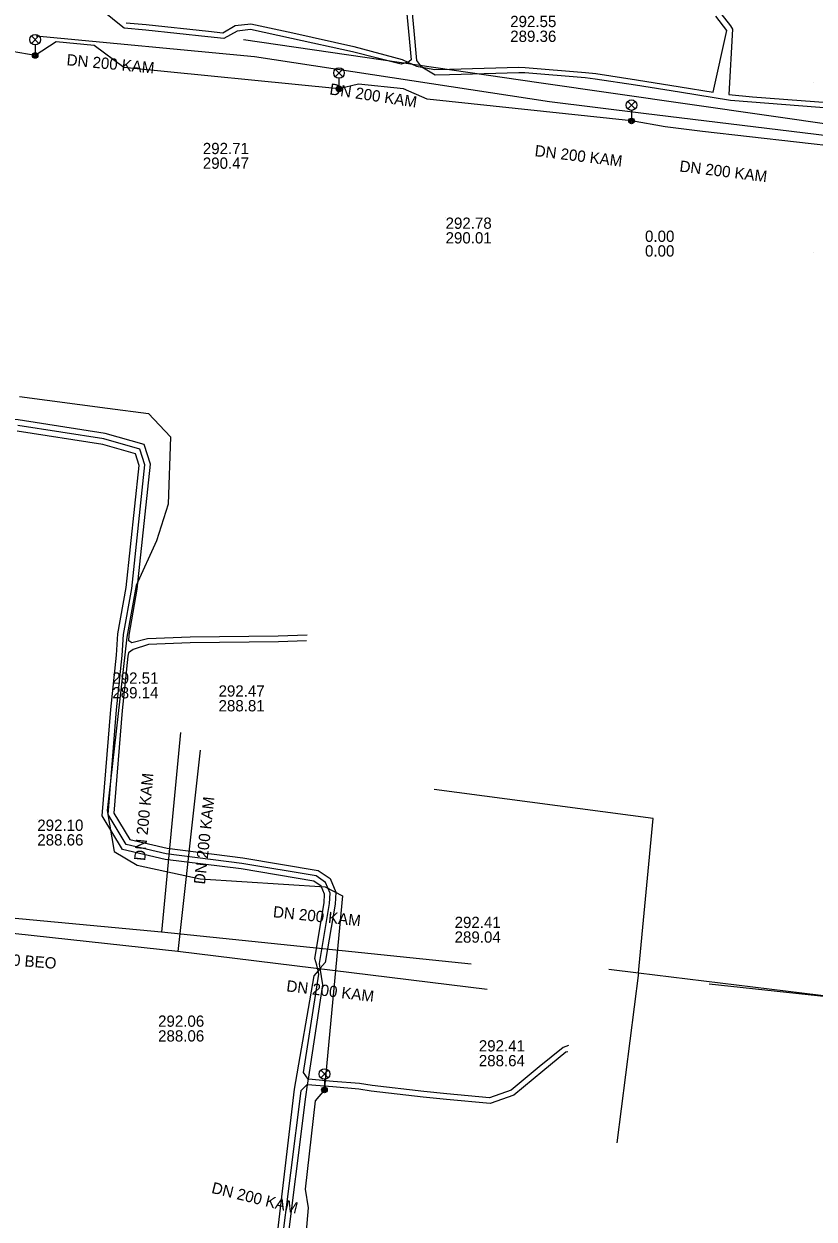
# Model space of a CAD drawing. Extents: x -595540 to -593988, y -1160850 to -1159202.
# Drawn here: x -594385 to -594329, y -1160293.7 to -1160208.9 of the extents above; entities that cross this region are included whole.
import ezdxf

# ---------------------------------------------------------------- set-up
doc = ezdxf.new("R2010")
doc.units = 0
for name, color, linetype in [('BVK-DESTOVA_popisy', 7, 'Continuous'), ('BVK-DESTOVA_trasa sítě', 7, 'Continuous'), ('BVK-SPLASKOVA_popisy', 7, 'Continuous'), ('BVK-SPLASKOVA_trasa sítě', 7, 'Continuous'), ('CETIN_kabel podzemní', 7, 'Continuous'), ('DESTOVA-NEPROVOZOVANA_popisy', 7, 'Continuous'), ('DESTOVA_trasa neprovozované sítě', 7, 'Continuous'), ('EON-NN_kabel', 7, 'Continuous'), ('PODA_kabel optický', 7, 'Continuous'), ('SPLASKOVA_neprovozovaná  trasa sítě', 7, 'Continuous'), ('SPLASKOVA_popisy neprovozované sítě', 7, 'Continuous'), ('TSB_kabel VO', 7, 'Continuous'), ('TSB_lampy VO', 7, 'Continuous')]:
    doc.layers.add(name, color=color, linetype=linetype)

msp = doc.modelspace()

# ---------------------------------------------------------------- linework, layer by layer
at = {"layer": 'BVK-DESTOVA_popisy'}
for p, q in [((-594371.206, -1160256.796), (-594371.206, -1160256.796)), ((-594375.495, -1160280.225), (-594375.495, -1160280.225)), ((-594352.747, -1160281.98), (-594352.747, -1160281.98))]:
    msp.add_line(p, q, dxfattribs=at)
at = {"layer": 'BVK-DESTOVA_trasa sítě'}
for p, q in [((-594372.513, -1160260.472), (-594374.087, -1160274.75)), ((-594374.087, -1160274.75), (-594395.668, -1160272.407)), ((-594352.151, -1160277.456), (-594374.087, -1160274.75))]:
    msp.add_line(p, q, dxfattribs=at)
at = {"layer": 'BVK-SPLASKOVA_popisy'}
msp.add_line((-594384.063, -1160265.398), (-594384.063, -1160265.398), dxfattribs=at)
at = {"layer": 'BVK-SPLASKOVA_trasa sítě'}
msp.add_line((-594375.264, -1160273.383), (-594396.883, -1160271.348), dxfattribs=at)
at = {"layer": 'CETIN_kabel podzemní'}
for points in [[(-594341.422, -1160276.273), (-594340.391, -1160265.316), (-594355.919, -1160263.26)], [(-594343.521, -1160276.016), (-594341.422, -1160276.273)], [(-594341.422, -1160276.273), (-594342.951, -1160288.332)], [(-594341.422, -1160276.273), (-594310.15, -1160280.1)]]:
    msp.add_lwpolyline(points, dxfattribs=at)
at = {"layer": 'DESTOVA-NEPROVOZOVANA_popisy'}
for p, q in [((-594350.52, -1160210.209), (-594350.52, -1160210.209)), ((-594329.007, -1160213.082), (-594329.007, -1160213.082))]:
    msp.add_line(p, q, dxfattribs=at)
at = {"layer": 'DESTOVA_trasa neprovozované sítě'}
for p, q in [((-594369.439, -1160210.049), (-594348.493, -1160213.089)), ((-594348.493, -1160213.089), (-594326.801, -1160216.215))]:
    msp.add_line(p, q, dxfattribs=at)
at = {"layer": 'EON-NN_kabel'}
for points in [[(-594358.169, -1160204.356), (-594358.085, -1160205.709), (-594357.991, -1160206.694), (-594357.74, -1160209.47), (-594357.552, -1160211.477), (-594357.681, -1160211.608), (-594357.785, -1160211.639), (-594358.255, -1160211.779), (-594361.714, -1160210.921), (-594366.025, -1160209.958), (-594368.935, -1160209.34), (-594369.895, -1160209.437), (-594370.827, -1160209.978), (-594371.957, -1160209.85), (-594376.372, -1160209.382), (-594377.91, -1160209.237), (-594378.121, -1160209.059), (-594379.349, -1160208.073), (-594380.179, -1160207.462), (-594384.019, -1160206.905), (-594390.254, -1160205.914), (-594393.256, -1160205.302), (-594396.411, -1160204.084), (-594397.537, -1160203.957)], [(-594326.457, -1160215.028), (-594333.37, -1160214.498), (-594334.892, -1160214.359), (-594338.52, -1160213.784), (-594341.634, -1160213.291), (-594344.505, -1160212.847), (-594345.206, -1160212.771), (-594349.48, -1160212.416), (-594349.916, -1160212.409), (-594354.824, -1160212.548), (-594355.849, -1160212.574), (-594356.795, -1160211.994), (-594356.798, -1160211.992), (-594357.144, -1160211.538), (-594357.342, -1160209.434), (-594357.593, -1160206.656)], [(-594377.748, -1160208.851), (-594376.332, -1160208.984), (-594371.913, -1160209.452), (-594370.913, -1160209.566), (-594370.021, -1160209.047), (-594368.913, -1160208.936), (-594365.939, -1160209.568), (-594361.622, -1160210.531), (-594358.192, -1160211.453), (-594357.785, -1160211.639), (-594357.167, -1160211.922), (-594356.795, -1160211.994), (-594355.859, -1160212.174), (-594354.834, -1160212.148), (-594349.918, -1160212.009), (-594349.46, -1160212.016), (-594345.168, -1160212.373), (-594344.453, -1160212.451), (-594341.572, -1160212.895), (-594338.456, -1160213.39), (-594336.118, -1160213.778), (-594335.152, -1160209.398), (-594335.927, -1160208.384)], [(-594335.569, -1160208.192), (-594334.887, -1160209.079), (-594334.754, -1160209.296), (-594335.006, -1160213.947), (-594333.336, -1160214.1), (-594326.427, -1160214.63), (-594324.118, -1160214.811), (-594320.029, -1160215.28), (-594317.51, -1160215.569), (-594315.315, -1160216.092), (-594314.336, -1160216.237), (-594313.878, -1160216.305), (-594313.54, -1160216.355), (-594310.846, -1160216.511), (-594305.536, -1160216.833), (-594300.929, -1160217.286), (-594299.546, -1160217.441), (-594298.474, -1160217.424), (-594297.794, -1160216.767), (-594297.299, -1160215.645), (-594296.972, -1160213.359), (-594298.702, -1160213.166), (-594298.535, -1160211.676), (-594298.215, -1160211.711)], [(-594364.919, -1160252.301), (-594366.974, -1160252.389), (-594373.219, -1160252.46), (-594376.25, -1160252.568), (-594377.364, -1160252.853), (-594377.572, -1160252.703), (-594377.546, -1160252.312), (-594376.969, -1160249.047), (-594376.027, -1160240.177), (-594376.479, -1160238.791), (-594379.251, -1160237.989), (-594385.413, -1160237.037), (-594390.606, -1160236.826), (-594393.106, -1160236.933), (-594393.803, -1160236.976)], [(-594366.464, -1160296.559), (-594365.013, -1160285.067), (-594364.886, -1160284.227), (-594364.827, -1160283.831), (-594363.814, -1160277.115), (-594364.002, -1160275.954), (-594364.058, -1160275.609), (-594363.329, -1160271.36), (-594363.284, -1160270.62), (-594363.614, -1160269.855), (-594364.285, -1160269.398), (-594369.544, -1160268.507), (-594374.933, -1160267.832), (-594377.762, -1160267.164), (-594379.045, -1160265.036), (-594378.452, -1160257.619), (-594378.044, -1160253.763), (-594377.944, -1160252.264), (-594377.365, -1160248.991), (-594376.434, -1160240.22), (-594376.794, -1160239.116), (-594379.337, -1160238.38), (-594385.452, -1160237.436)], [(-594346.39, -1160281.431), (-594346.771, -1160281.561), (-594348.455, -1160282.955), (-594350.45, -1160284.599), (-594352, -1160285.136), (-594355.01, -1160284.864), (-594356.648, -1160284.704), (-594360.322, -1160284.269), (-594361.208, -1160284.134), (-594363.07, -1160283.974), (-594364.827, -1160283.831), (-594364.84, -1160283.83), (-594365.176, -1160283.345), (-594364.103, -1160276.361), (-594364.152, -1160276.127), (-594364.234, -1160275.736), (-594364.386, -1160275.262), (-594363.727, -1160271.314), (-594363.689, -1160270.691), (-594363.935, -1160270.12), (-594364.438, -1160269.778), (-594369.602, -1160268.903), (-594375.004, -1160268.226), (-594378.018, -1160267.515), (-594379.454, -1160265.132), (-594378.85, -1160257.582), (-594378.443, -1160253.729), (-594378.342, -1160252.216), (-594377.761, -1160248.935), (-594376.841, -1160240.263), (-594377.109, -1160239.441), (-594379.423, -1160238.771), (-594385.491, -1160237.835)], [(-594364.967, -1160252.704), (-594366.964, -1160252.789), (-594373.209, -1160252.86), (-594376.174, -1160252.966), (-594377.257, -1160253.317), (-594377.605, -1160253.567), (-594377.645, -1160253.797), (-594378.054, -1160257.656), (-594378.636, -1160264.94), (-594377.506, -1160266.813), (-594374.862, -1160267.438), (-594369.486, -1160268.111), (-594364.132, -1160269.018), (-594363.293, -1160269.59), (-594362.879, -1160270.549), (-594362.931, -1160271.406), (-594363.639, -1160275.537), (-594364.002, -1160275.954), (-594364.152, -1160276.127), (-594364.457, -1160276.477), (-594365.846, -1160284.531), (-594367.223, -1160296.191)], [(-594346.441, -1160281.87), (-594346.573, -1160281.915), (-594348.201, -1160283.263), (-594350.252, -1160284.953), (-594351.95, -1160285.542), (-594355.048, -1160285.262), (-594356.69, -1160285.102), (-594360.376, -1160284.665), (-594361.256, -1160284.532), (-594363.104, -1160284.372), (-594364.886, -1160284.227), (-594364.956, -1160284.221), (-594365.362, -1160284.638), (-594366.832, -1160296.285), (-594367.252, -1160297.446), (-594367.548, -1160303.059), (-594368.333, -1160308.613), (-594368.982, -1160309.963), (-594370.229, -1160310.66), (-594377.482, -1160309.584)]]:
    msp.add_lwpolyline(points, dxfattribs=at)
at = {"layer": 'PODA_kabel optický'}
msp.add_lwpolyline([(-594336.397, -1160277.046), (-594298.883, -1160281.099)], dxfattribs=at)
at = {"layer": 'SPLASKOVA_neprovozovaná  trasa sítě'}
for p, q in [((-594384.15, -1160209.768), (-594368.653, -1160211.249)), ((-594368.653, -1160211.249), (-594347.743, -1160214.443)), ((-594347.743, -1160214.443), (-594341.073, -1160215.259)), ((-594341.073, -1160215.259), (-594326.008, -1160217.102)), ((-594373.911, -1160259.214), (-594375.264, -1160273.383)), ((-594353.299, -1160275.654), (-594375.264, -1160273.383))]:
    msp.add_line(p, q, dxfattribs=at)
at = {"layer": 'SPLASKOVA_popisy neprovozované sítě'}
for p, q in [((-594372.323, -1160217.373), (-594372.323, -1160217.373)), ((-594355.103, -1160222.674), (-594355.103, -1160222.674)), ((-594340.956, -1160223.602), (-594340.956, -1160223.602)), ((-594328.978, -1160225.159), (-594328.978, -1160225.159)), ((-594378.741, -1160254.957), (-594378.741, -1160254.957)), ((-594354.463, -1160272.295), (-594354.463, -1160272.295))]:
    msp.add_line(p, q, dxfattribs=at)
at = {"layer": 'TSB_kabel VO'}
for points in [[(-594326.868, -1160217.704), (-594336.871, -1160216.574), (-594339.54, -1160216.246), (-594341.915, -1160215.821), (-594356.417, -1160214.263), (-594358.083, -1160213.529), (-594361.27, -1160213.212), (-594362.665, -1160213.539), (-594377.918, -1160212.019), (-594380.024, -1160210.462), (-594382.728, -1160210.209), (-594384.215, -1160211.174), (-594386.952, -1160210.703), (-594386.332, -1160206.093)], [(-594385.337, -1160235.384), (-594379.087, -1160236.21), (-594376.166, -1160236.578), (-594374.61, -1160238.242), (-594374.784, -1160243.012), (-594375.614, -1160245.609), (-594377.057, -1160248.795), (-594377.708, -1160252.445), (-594379.116, -1160264.76), (-594378.605, -1160267.673), (-594376.982, -1160268.641), (-594372.505, -1160269.614), (-594363.633, -1160270.178), (-594362.413, -1160270.812), (-594363.677, -1160284.175), (-594363.694, -1160284.581), (-594364.352, -1160285.367), (-594365.062, -1160291.621), (-594364.854, -1160292.94), (-594365.189, -1160296.792)]]:
    msp.add_lwpolyline(points, dxfattribs=at)
at = {"layer": 'TSB_lampy VO'}
for p, q in [((-594384.48, -1160210.314), (-594383.95, -1160209.784)), ((-594384.48, -1160209.784), (-594383.95, -1160210.314)), ((-594384.48, -1160210.314), (-594383.95, -1160209.784)), ((-594384.48, -1160209.784), (-594383.95, -1160210.314)), ((-594384.215, -1160210.424), (-594384.215, -1160211.174)), ((-594384.215, -1160210.424), (-594384.215, -1160211.174)), ((-594362.93, -1160212.679), (-594362.4, -1160212.149)), ((-594362.93, -1160212.149), (-594362.4, -1160212.679)), ((-594362.93, -1160212.679), (-594362.4, -1160212.149)), ((-594362.93, -1160212.149), (-594362.4, -1160212.679)), ((-594362.665, -1160212.789), (-594362.665, -1160213.539)), ((-594362.665, -1160212.789), (-594362.665, -1160213.539)), ((-594342.18, -1160214.961), (-594341.65, -1160214.431)), ((-594342.18, -1160214.431), (-594341.65, -1160214.961)), ((-594342.18, -1160214.961), (-594341.65, -1160214.431)), ((-594342.18, -1160214.431), (-594341.65, -1160214.961)), ((-594341.915, -1160215.071), (-594341.915, -1160215.821)), ((-594341.915, -1160215.071), (-594341.915, -1160215.821)), ((-594363.959, -1160283.721), (-594363.429, -1160283.191)), ((-594363.959, -1160283.191), (-594363.429, -1160283.721)), ((-594363.959, -1160283.721), (-594363.429, -1160283.191)), ((-594363.959, -1160283.191), (-594363.429, -1160283.721)), ((-594363.694, -1160283.831), (-594363.694, -1160284.581)), ((-594363.694, -1160283.831), (-594363.694, -1160284.581))]:
    msp.add_line(p, q, dxfattribs=at)
for centre, radius in [((-594384.215, -1160210.049), 0.375), ((-594384.215, -1160210.049), 0.375), ((-594384.215, -1160211.174), 0.2), ((-594384.215, -1160211.174), 0.2), ((-594384.215, -1160211.174), 0.145), ((-594384.215, -1160211.174), 0.145), ((-594384.215, -1160211.174), 0.0876), ((-594384.215, -1160211.174), 0.0876), ((-594362.665, -1160212.414), 0.375), ((-594362.665, -1160212.414), 0.375), ((-594362.665, -1160213.539), 0.2), ((-594362.665, -1160213.539), 0.2), ((-594362.665, -1160213.539), 0.145), ((-594362.665, -1160213.539), 0.145), ((-594362.665, -1160213.539), 0.0876), ((-594362.665, -1160213.539), 0.0876), ((-594341.915, -1160214.696), 0.375), ((-594341.915, -1160214.696), 0.375), ((-594341.915, -1160215.821), 0.2), ((-594341.915, -1160215.821), 0.2), ((-594341.915, -1160215.821), 0.145), ((-594341.915, -1160215.821), 0.145), ((-594341.915, -1160215.821), 0.0876), ((-594341.915, -1160215.821), 0.0876), ((-594363.694, -1160283.456), 0.375), ((-594363.694, -1160283.456), 0.375), ((-594363.694, -1160284.581), 0.2), ((-594363.694, -1160284.581), 0.2), ((-594363.694, -1160284.581), 0.145), ((-594363.694, -1160284.581), 0.145), ((-594363.694, -1160284.581), 0.0876), ((-594363.694, -1160284.581), 0.0876)]:
    msp.add_circle(centre, radius, dxfattribs=at)

# ---------------------------------------------------------------- texts
at = {"layer": 'BVK-DESTOVA_popisy'}
for s, p in [('292.47', (-594371.206, -1160256.671)), ('288.81', (-594371.206, -1160257.721)), ('292.06', (-594375.495, -1160280.1)), ('288.06', (-594375.495, -1160281.15)), ('292.41', (-594352.747, -1160281.855)), ('288.64', (-594352.747, -1160282.905))]:
    msp.add_text(s, height=0.8, dxfattribs=at).set_placement(p)
for s, rotation, p in [('DN 200 KAM', 83.70914, (-594372.173, -1160270.025)), ('DN 300 BEO', 355.52031, (-594388.904, -1160275.513)), ('DN 200 KAM', 352.96759, (-594366.426, -1160277.58)), ('DN 200 KAM', 346.17863, (-594371.755, -1160291.883))]:
    msp.add_text(s, height=0.8, rotation=rotation, dxfattribs=at).set_placement(p)
at = {"layer": 'BVK-SPLASKOVA_popisy'}
for s, p in [('292.10', (-594384.063, -1160266.198)), ('288.66', (-594384.063, -1160267.238))]:
    msp.add_text(s, height=0.8, dxfattribs=at).set_placement(p)
at = {"layer": 'DESTOVA-NEPROVOZOVANA_popisy'}
for s, p in [('292.55', (-594350.52, -1160209.159)), ('289.36', (-594350.52, -1160210.209))]:
    msp.add_text(s, height=0.8, dxfattribs=at).set_placement(p)
at = {"layer": 'SPLASKOVA_popisy neprovozované sítě'}
for rotation, p in [(354.541, (-594382.011, -1160211.862)), (351.31521, (-594363.371, -1160213.934)), (353.02516, (-594348.815, -1160218.312)), (353.02529, (-594338.543, -1160219.406)), (84.54536, (-594376.411, -1160268.352)), (354.09706, (-594367.37, -1160272.326))]:
    msp.add_text('DN 200 KAM', height=0.8, rotation=rotation, dxfattribs=at).set_placement(p)
for s, p in [('292.71', (-594372.323, -1160218.173)), ('290.47', (-594372.323, -1160219.213)), ('292.78', (-594355.103, -1160223.474)), ('290.01', (-594355.103, -1160224.514)), ('0.00', (-594340.956, -1160224.402)), ('0.00', (-594340.956, -1160225.442)), ('292.51', (-594378.741, -1160255.757)), ('289.14', (-594378.741, -1160256.797)), ('292.41', (-594354.463, -1160273.095)), ('289.04', (-594354.463, -1160274.135))]:
    msp.add_text(s, height=0.8, dxfattribs=at).set_placement(p)

doc.saveas('drawing.dxf')
